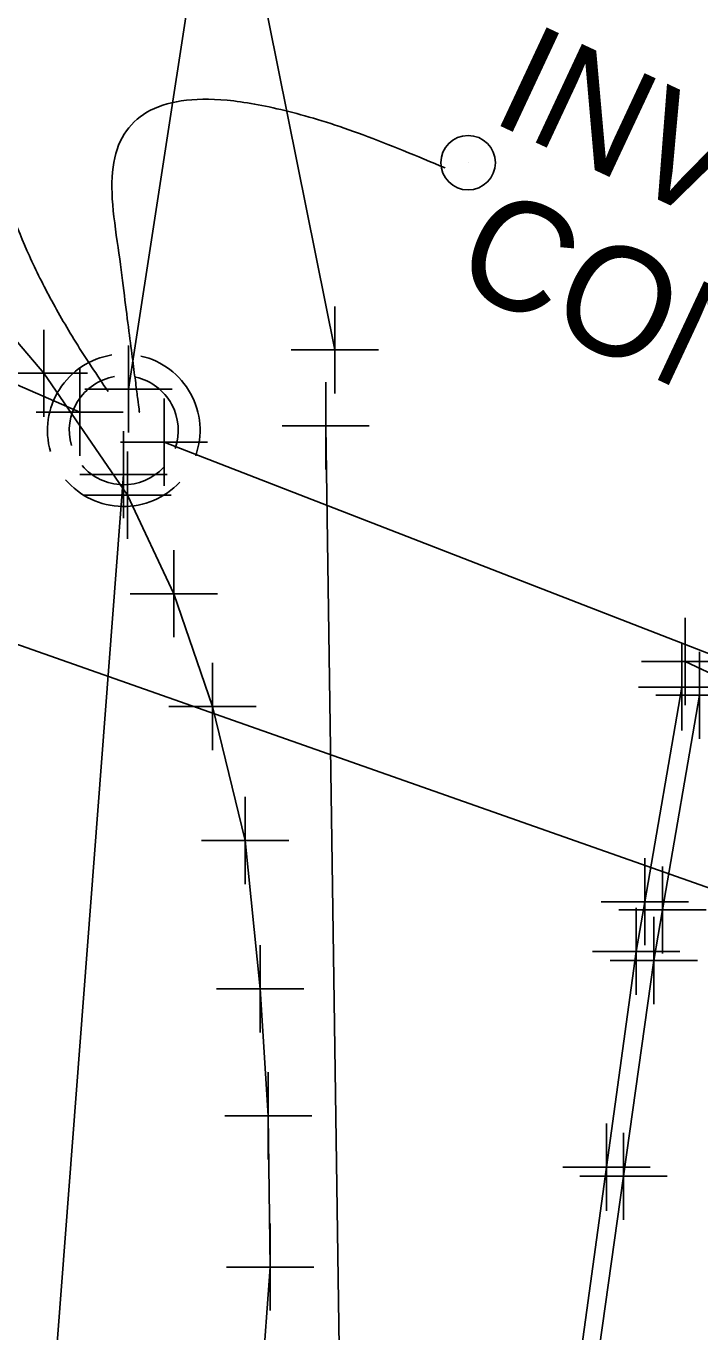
# Model space of a CAD drawing. Extents: x 0 to 1944463, y 0 to 420651.
# Drawn here: x 1942679.8 to 1942710.7, y 417779.4 to 417839.3 of the extents above; entities that cross this region are included whole.
import ezdxf

# ---------------------------------------------------------------- set-up
doc = ezdxf.new("R2010")
doc.units = 0
for name, color, linetype in [('SUR - DRG - Storm Sewer', 7, 'Continuous'), ('SUR - DRG - Storm Sewer - Points - Locators', 7, 'Continuous'), ('SUR - DRG - Storm Sewer Text', 7, 'Continuous'), ('SUR - DTM - Spot Points - Locators', 7, 'Continuous'), ('SUR - TR-CTRL - Pavement Marking', 7, 'Continuous'), ('SUR - TR-CTRL - Pavement Marking - Points - Locators', 7, 'Continuous'), ('SUR - UTL - Fiber Optic Cable (Underground)', 7, 'Continuous'), ('SUR - UTL - Water', 7, 'Continuous'), ('SUR - UTL - Water - Points - Locators', 7, 'Continuous')]:
    doc.layers.add(name, color=color, linetype=linetype)

msp = doc.modelspace()

# ---------------------------------------------------------------- linework, layer by layer
at = {"layer": 'SUR - DRG - Storm Sewer'}
for points in [[(1942684.47, 417822.65), (1942705.05, 417956.44)], [(1942554.89, 417877.18), (1942682.23, 417821.59)], [(1942686.1, 417820.21), (1942792.82, 417778.75)], [(1942657.57, 417469.53), (1942684.24, 417818.72)]]:
    msp.add_lwpolyline(points, dxfattribs=at)
for radius, start, end in [(3.5, 98.95945, 196.2542), (3.5, 340.55316, 76.99944), (2.5, 99.76186, 196.20006), (2.5, 340.55043, 77.09543), (2.5, 220.31418, 317.14876), (3.5, 220.39621, 317.18929)]:
    msp.add_arc((1942684.25, 417820.756), radius, start, end, dxfattribs=at)
at = {"layer": 'SUR - DRG - Storm Sewer - Points - Locators'}
for p, q in [((1942684.47, 417822.65), (1942684.47, 417824.65)), ((1942682.23, 417821.59), (1942682.23, 417823.59)), ((1942684.47, 417822.65), (1942682.47, 417822.65)), ((1942684.47, 417822.65), (1942686.47, 417822.65)), ((1942684.47, 417822.65), (1942684.47, 417820.65)), ((1942686.1, 417820.21), (1942686.1, 417822.21)), ((1942682.23, 417821.59), (1942680.23, 417821.59)), ((1942682.23, 417821.59), (1942684.23, 417821.59)), ((1942682.23, 417821.59), (1942682.23, 417819.59)), ((1942686.1, 417820.21), (1942684.1, 417820.21)), ((1942684.24, 417818.72), (1942684.24, 417820.72)), ((1942686.1, 417820.21), (1942688.1, 417820.21)), ((1942686.1, 417820.21), (1942686.1, 417818.21)), ((1942684.24, 417818.72), (1942682.24, 417818.72)), ((1942684.24, 417818.72), (1942686.24, 417818.72)), ((1942684.24, 417818.72), (1942684.24, 417816.72))]:
    msp.add_line(p, q, dxfattribs=at)
at = {"layer": 'SUR - DRG - Storm Sewer Text'}
for points in [[(1942676.625, 417859.484), (1942698.565, 417850.998), (1942672.015, 417839.19), (1942683.534, 417822.533)], [(1942699, 417832.798), (1942682.591, 417839.993), (1942684.97, 417821.592), (1942684.97, 417821.592)]]:
    msp.add_open_spline(points, degree=2, dxfattribs=at)
at = {"layer": 'SUR - DTM - Spot Points - Locators'}
msp.add_line((1942700.06, 417833.03), (1942700.06, 417833.03), dxfattribs=at)
msp.add_circle((1942700.049, 417833.041), 1.25, dxfattribs=at)
at = {"layer": 'SUR - TR-CTRL - Pavement Marking'}
for points in [[(1942671.669, 417832.412), (1942676.597, 417828.059), (1942680.589, 417823.372), (1942684.422, 417817.779), (1942686.551, 417813.252), (1942688.324, 417808.073), (1942689.821, 417801.926), (1942690.505, 417795.117), (1942690.882, 417789.281), (1942690.965, 417782.34), (1942690.584, 417777.104), (1942689.957, 417773.504)], [(1942710.007, 417810.141), (1942719.059, 417805.892), (1942728.111, 417801.642), (1942737.164, 417797.393), (1942746.216, 417793.144), (1942754.37, 417789.316)], [(1942709.862, 417808.967), (1942708.158, 417799.114), (1942707.764, 417796.835), (1942706.402, 417786.928), (1942705.04, 417777.022), (1942704.337, 417771.911)], [(1942710.665, 417808.592), (1942708.971, 417798.737), (1942708.571, 417796.413), (1942707.177, 417786.51), (1942705.783, 417776.608), (1942705.107, 417771.811)]]:
    msp.add_lwpolyline(points, dxfattribs=at)
at = {"layer": 'SUR - TR-CTRL - Pavement Marking - Points - Locators'}
for p, q in [((1942680.589, 417823.372), (1942680.589, 417825.372)), ((1942680.589, 417823.372), (1942678.589, 417823.372)), ((1942680.589, 417823.372), (1942682.589, 417823.372)), ((1942680.589, 417823.372), (1942680.589, 417821.372)), ((1942684.422, 417817.779), (1942684.422, 417819.779)), ((1942684.422, 417817.779), (1942682.422, 417817.779)), ((1942684.422, 417817.779), (1942686.422, 417817.779)), ((1942684.422, 417817.779), (1942684.422, 417815.779)), ((1942686.551, 417813.252), (1942686.551, 417815.252)), ((1942686.551, 417813.252), (1942684.551, 417813.252)), ((1942686.551, 417813.252), (1942688.551, 417813.252)), ((1942686.551, 417813.252), (1942686.551, 417811.252)), ((1942710.007, 417810.141), (1942710.007, 417812.141)), ((1942709.862, 417808.967), (1942709.862, 417810.967)), ((1942688.324, 417808.073), (1942688.324, 417810.073)), ((1942710.007, 417810.141), (1942708.007, 417810.141)), ((1942710.007, 417810.141), (1942712.007, 417810.141)), ((1942710.007, 417810.141), (1942710.007, 417808.141)), ((1942710.665, 417808.592), (1942710.665, 417810.592)), ((1942709.862, 417808.967), (1942707.862, 417808.967)), ((1942709.862, 417808.967), (1942711.862, 417808.967)), ((1942709.862, 417808.967), (1942709.862, 417806.967)), ((1942710.665, 417808.592), (1942708.665, 417808.592)), ((1942710.665, 417808.592), (1942712.665, 417808.592)), ((1942710.665, 417808.592), (1942710.665, 417806.592)), ((1942688.324, 417808.073), (1942686.324, 417808.073)), ((1942688.324, 417808.073), (1942690.324, 417808.073)), ((1942688.324, 417808.073), (1942688.324, 417806.073)), ((1942689.821, 417801.926), (1942689.821, 417803.926)), ((1942689.821, 417801.926), (1942687.821, 417801.926)), ((1942689.821, 417801.926), (1942691.821, 417801.926)), ((1942689.821, 417801.926), (1942689.821, 417799.926)), ((1942708.158, 417799.114), (1942708.158, 417801.114)), ((1942708.971, 417798.737), (1942708.971, 417800.737)), ((1942708.158, 417799.114), (1942706.158, 417799.114)), ((1942708.971, 417798.737), (1942706.971, 417798.737)), ((1942707.764, 417796.835), (1942707.764, 417798.835)), ((1942708.158, 417799.114), (1942710.158, 417799.114)), ((1942708.158, 417799.114), (1942708.158, 417797.114)), ((1942708.971, 417798.737), (1942710.971, 417798.737)), ((1942708.971, 417798.737), (1942708.971, 417796.737)), ((1942708.571, 417796.413), (1942708.571, 417798.413)), ((1942690.505, 417795.117), (1942690.505, 417797.117)), ((1942707.764, 417796.835), (1942705.764, 417796.835)), ((1942707.764, 417796.835), (1942709.764, 417796.835)), ((1942707.764, 417796.835), (1942707.764, 417794.835)), ((1942708.571, 417796.413), (1942706.571, 417796.413)), ((1942708.571, 417796.413), (1942710.571, 417796.413)), ((1942708.571, 417796.413), (1942708.571, 417794.413)), ((1942690.505, 417795.117), (1942688.505, 417795.117)), ((1942690.505, 417795.117), (1942692.505, 417795.117)), ((1942690.505, 417795.117), (1942690.505, 417793.117)), ((1942690.882, 417789.281), (1942690.882, 417791.281)), ((1942690.882, 417789.281), (1942688.882, 417789.281)), ((1942690.882, 417789.281), (1942692.882, 417789.281)), ((1942690.882, 417789.281), (1942690.882, 417787.281)), ((1942706.402, 417786.928), (1942706.402, 417788.928)), ((1942707.177, 417786.51), (1942707.177, 417788.51)), ((1942706.402, 417786.928), (1942704.402, 417786.928)), ((1942706.402, 417786.928), (1942708.402, 417786.928)), ((1942706.402, 417786.928), (1942706.402, 417784.928)), ((1942707.177, 417786.51), (1942705.177, 417786.51)), ((1942707.177, 417786.51), (1942709.177, 417786.51)), ((1942707.177, 417786.51), (1942707.177, 417784.51)), ((1942690.965, 417782.34), (1942690.965, 417784.34)), ((1942690.965, 417782.34), (1942688.965, 417782.34)), ((1942690.965, 417782.34), (1942692.965, 417782.34)), ((1942690.965, 417782.34), (1942690.965, 417780.34))]:
    msp.add_line(p, q, dxfattribs=at)
at = {"layer": 'SUR - UTL - Fiber Optic Cable (Underground)'}
msp.add_lwpolyline([(1943675.935, 416874.811), (1943301.532, 417291.453), (1943229.017, 417377.593), (1943204.769, 417412.08), (1943079.474, 417545.559), (1943001.447, 417611.824), (1942943.851, 417666.04), (1942875.969, 417717.873), (1942785.445, 417773.544), (1942671.047, 417813.855), (1942647.996, 417834.422), (1942364.461, 417940.541)], dxfattribs=at)
at = {"layer": 'SUR - UTL - Water'}
for points in [[(1942670.552, 417940.554), (1942693.939, 417824.446)], [(1942693.516, 417820.96), (1942694.93, 417723.676), (1942721.438, 417720.097)]]:
    msp.add_lwpolyline(points, dxfattribs=at)
at = {"layer": 'SUR - UTL - Water - Points - Locators'}
for p, q in [((1942693.939, 417824.446), (1942693.939, 417826.446)), ((1942693.939, 417824.446), (1942691.939, 417824.446)), ((1942693.939, 417824.446), (1942695.939, 417824.446)), ((1942693.939, 417824.446), (1942693.939, 417822.446)), ((1942693.516, 417820.96), (1942693.516, 417822.96)), ((1942693.516, 417820.96), (1942691.516, 417820.96)), ((1942693.516, 417820.96), (1942695.516, 417820.96)), ((1942693.516, 417820.96), (1942693.516, 417818.96))]:
    msp.add_line(p, q, dxfattribs=at)

# ---------------------------------------------------------------- texts
at = {"layer": 'SUR - DRG - Storm Sewer Text'}
for s, p in [('INVERTS FROM', (1942700.975, 417834.984)), (' CONST. PLANS', (1942697.491, 417828.334))]:
    msp.add_text(s, height=4.99999, rotation=334.95226, dxfattribs=at).set_placement(p)

doc.saveas('drawing.dxf')
